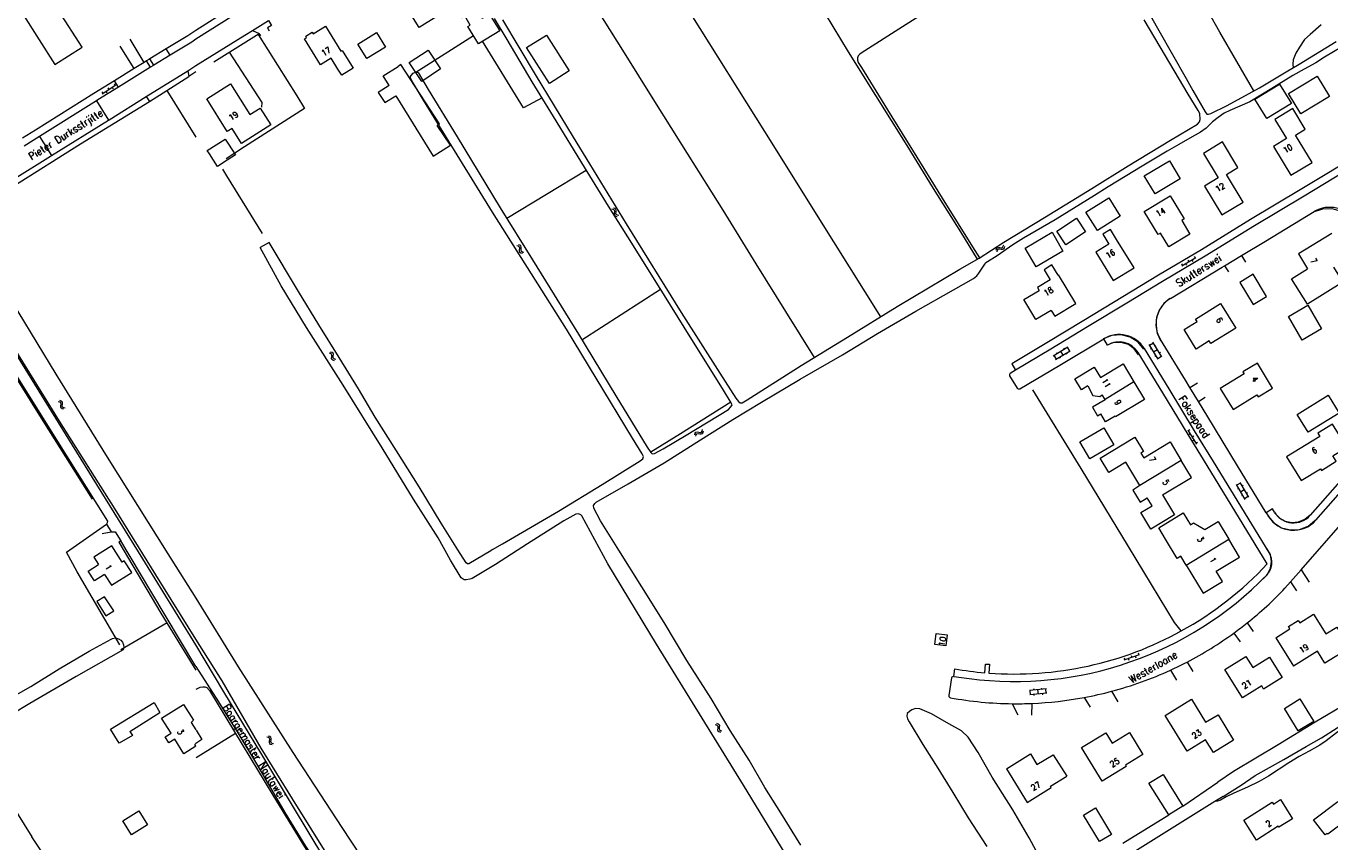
# Model space of a CAD drawing. Header units: metres. Extents: x 189705 to 199106, y 581686 to 588448.
# Tile 364 of 555: x 194954 to 195305, y 587198 to 587418. Entities that reach past the tile are written whole.
import ezdxf

# ---------------------------------------------------------------- set-up
doc = ezdxf.new("R2010")
doc.units = ezdxf.units.M
doc.layers.add('B-WA-OG-GBKN-G', color=7, linetype='Continuous', lineweight=18)
doc.styles.add('Style-STANDARD', font='STANDARD.shx')

msp = doc.modelspace()

# ---------------------------------------------------------------- linework, layer by layer
at = {"layer": 'B-WA-OG-GBKN-G'}
for p, q in [((194974.641, 587400.013), (194974.908, 587399.589)), ((194974.739, 587399.483), (194978.461, 587401.828)), ((194975.754, 587400.123), (194976.02, 587399.699)), ((194976.333, 587401.079), (194976.6, 587400.656)), ((194977.446, 587401.189), (194977.713, 587400.766)), ((194978.026, 587402.145), (194978.292, 587401.722)), ((195112.302, 587368.326), (195111.906, 587368.427)), ((195112.575, 587368.129), (195112.302, 587368.326)), ((195112.708, 587368.612), (195112.312, 587368.713)), ((195112.665, 587367.813), (195112.575, 587368.129)), ((195112.983, 587368.416), (195112.708, 587368.612)), ((195113.073, 587368.1), (195112.983, 587368.416)), ((195113.035, 587367.693), (195113.073, 587368.1)), ((195112.594, 587367.001), (195112.63, 587367.406)), ((195112.69, 587366.676), (195112.594, 587367.001)), ((195112.63, 587367.406), (195112.665, 587367.813)), ((195112.957, 587366.487), (195112.69, 587366.676)), ((195113.352, 587366.388), (195112.957, 587366.487)), ((195113.004, 587367.28), (195113.035, 587367.693)), ((195113.097, 587366.967), (195113.004, 587367.28)), ((195113.364, 587366.775), (195113.097, 587366.967)), ((195113.758, 587366.674), (195113.364, 587366.775)), ((195086.769, 587358.423), (195086.373, 587358.523)), ((195087.042, 587358.227), (195086.769, 587358.423)), ((195087.175, 587358.71), (195086.778, 587358.81)), ((195087.133, 587357.911), (195087.042, 587358.227)), ((195087.064, 587357.098), (195087.099, 587357.504)), ((195087.099, 587357.504), (195087.133, 587357.911)), ((195087.449, 587358.515), (195087.175, 587358.71)), ((195087.54, 587358.198), (195087.449, 587358.515)), ((195087.474, 587357.378), (195087.503, 587357.792)), ((195087.567, 587357.066), (195087.474, 587357.378)), ((195087.503, 587357.792), (195087.54, 587358.198)), ((195215.311, 587357.351), (195215.406, 587357.747)), ((195215.406, 587357.747), (195215.591, 587358.017)), ((195215.591, 587358.017), (195215.915, 587358.116)), ((195215.602, 587356.948), (195215.699, 587357.344)), ((195215.699, 587357.344), (195215.887, 587357.613)), ((195215.887, 587357.613), (195216.199, 587357.709)), ((195215.915, 587358.116), (195216.321, 587358.085)), ((195216.199, 587357.709), (195216.613, 587357.683)), ((195216.321, 587358.085), (195216.728, 587358.055)), ((195216.613, 587357.683), (195217.02, 587357.65)), ((195216.728, 587358.055), (195217.044, 587358.148)), ((195217.02, 587357.65), (195217.335, 587357.744)), ((195217.044, 587358.148), (195217.238, 587358.423)), ((195217.238, 587358.423), (195217.334, 587358.821)), ((195217.335, 587357.744), (195217.528, 587358.02)), ((195217.528, 587358.02), (195217.624, 587358.418)), ((195087.16, 587356.773), (195087.064, 587357.098)), ((195087.428, 587356.585), (195087.16, 587356.773)), ((195087.823, 587356.487), (195087.428, 587356.585)), ((195087.834, 587356.875), (195087.567, 587357.066)), ((195088.229, 587356.774), (195087.834, 587356.875)), ((195265.245, 587353.136), (195269.024, 587355.389)), ((195266.878, 587354.692), (195267.134, 587354.262)), ((195267.993, 587354.774), (195268.249, 587354.345)), ((195268.596, 587355.716), (195268.852, 587355.286)), ((195265.16, 587353.668), (195265.416, 587353.238)), ((195266.275, 587353.75), (195266.531, 587353.321)), ((195036.209, 587329.602), (195035.814, 587329.706)), ((195036.481, 587329.403), (195036.209, 587329.602)), ((195036.618, 587329.885), (195036.222, 587329.989)), ((195036.569, 587329.086), (195036.481, 587329.403)), ((195036.891, 587329.687), (195036.618, 587329.885)), ((195036.979, 587329.37), (195036.891, 587329.687)), ((195036.938, 587328.964), (195036.979, 587329.37)), ((195230.675, 587328.983), (195234.607, 587331.37)), ((195231.297, 587327.957), (195235.229, 587330.344)), ((195231.504, 587329.837), (195231.659, 587329.581)), ((195232.641, 587330.176), (195233.263, 587329.15)), ((195233.468, 587331.029), (195233.624, 587330.773)), ((195234.161, 587329.695), (195234.317, 587329.439)), ((195234.436, 587331.266), (195235.059, 587330.24)), ((195258.885, 587328.055), (195256.475, 587331.973)), ((195256.58, 587331.803), (195257.602, 587332.432)), ((195256.822, 587330.837), (195257.077, 587330.994)), ((195259.907, 587328.684), (195257.497, 587332.602)), ((195257.68, 587330.014), (195258.702, 587330.643)), ((195258.152, 587331.537), (195258.407, 587331.694)), ((195259.251, 587329.75), (195259.507, 587329.907)), ((195036.492, 587328.274), (195036.531, 587328.679)), ((195036.585, 587327.949), (195036.492, 587328.274)), ((195036.531, 587328.679), (195036.569, 587329.086)), ((195036.851, 587327.758), (195036.585, 587327.949)), ((195037.245, 587327.656), (195036.851, 587327.758)), ((195036.904, 587328.55), (195036.938, 587328.964)), ((195036.995, 587328.237), (195036.904, 587328.55)), ((195037.26, 587328.044), (195036.995, 587328.237)), ((195037.654, 587327.939), (195037.26, 587328.044)), ((195230.846, 587329.087), (195231.468, 587328.061)), ((195232.367, 587328.607), (195232.523, 587328.35)), ((195258.026, 587328.879), (195258.281, 587329.036)), ((195258.78, 587328.225), (195259.802, 587328.854)), ((194963.339, 587316.515), (194962.944, 587316.618)), ((194963.611, 587316.317), (194963.339, 587316.515)), ((194963.747, 587316.799), (194963.351, 587316.902)), ((194963.7, 587316), (194963.611, 587316.317)), ((194963.625, 587315.188), (194963.663, 587315.593)), ((194963.663, 587315.593), (194963.7, 587316)), ((194964.02, 587316.602), (194963.747, 587316.799)), ((194964.109, 587316.285), (194964.02, 587316.602)), ((194964.037, 587315.466), (194964.07, 587315.879)), ((194964.128, 587315.152), (194964.037, 587315.466)), ((194964.07, 587315.879), (194964.109, 587316.285)), ((194963.719, 587314.863), (194963.625, 587315.188)), ((194963.986, 587314.673), (194963.719, 587314.863)), ((194964.381, 587314.572), (194963.986, 587314.673)), ((194964.394, 587314.96), (194964.128, 587315.152)), ((194964.788, 587314.856), (194964.394, 587314.96)), ((195134.34, 587308.132), (195134.538, 587308.392)), ((195134.538, 587308.392), (195134.867, 587308.475)), ((195134.867, 587308.475), (195135.27, 587308.424)), ((195135.27, 587308.424), (195135.676, 587308.373)), ((195135.676, 587308.373), (195135.995, 587308.451)), ((195135.995, 587308.451), (195136.203, 587308.716)), ((195136.203, 587308.716), (195136.318, 587309.109)), ((195136.266, 587308.033), (195136.473, 587308.3)), ((195136.473, 587308.3), (195136.589, 587308.692)), ((195266.886, 587308.973), (195269.183, 587305.22)), ((195267.417, 587309.064), (195266.99, 587308.803)), ((195134.226, 587307.741), (195134.34, 587308.132)), ((195134.496, 587307.324), (195134.612, 587307.715)), ((195134.612, 587307.715), (195134.814, 587307.974)), ((195134.814, 587307.974), (195135.13, 587308.054)), ((195135.13, 587308.054), (195135.542, 587308.008)), ((195135.542, 587308.008), (195135.947, 587307.955)), ((195135.947, 587307.955), (195136.266, 587308.033)), ((195267.512, 587307.95), (195267.086, 587307.689)), ((195268.461, 587307.358), (195268.034, 587307.097)), ((195268.556, 587306.244), (195268.13, 587305.983)), ((195269.505, 587305.652), (195269.078, 587305.391)), ((195279.874, 587294.305), (195282.198, 587290.334)), ((195281.011, 587294.738), (195279.975, 587294.132)), ((195280.91, 587294.911), (195283.233, 587290.94)), ((195280.507, 587293.224), (195280.248, 587293.073)), ((195282.072, 587292.926), (195281.036, 587292.32)), ((195281.566, 587291.413), (195281.307, 587291.262)), ((195281.751, 587294.068), (195281.492, 587293.916)), ((195283.132, 587291.113), (195282.097, 587290.507)), ((195282.911, 587292.085), (195282.652, 587291.933)), ((195249.724, 587247.175), (195253.881, 587248.617)), ((195253.528, 587249.024), (195253.692, 587248.552)), ((195249.749, 587247.713), (195249.913, 587247.24)), ((195250.858, 587247.568), (195251.022, 587247.096)), ((195251.639, 587248.368), (195251.803, 587247.896)), ((195252.747, 587248.224), (195252.911, 587247.752)), ((195228.833, 587239.392), (195224.254, 587238.954)), ((195228.947, 587238.197), (195224.368, 587237.76)), ((195224.567, 587237.779), (195224.453, 587238.973)), ((195225.498, 587239.073), (195225.47, 587239.372)), ((195226.658, 587237.979), (195226.544, 587239.173)), ((195227.587, 587239.273), (195227.558, 587239.571)), ((195227.829, 587237.789), (195227.801, 587238.088)), ((195228.748, 587238.178), (195228.634, 587239.373)), ((195225.541, 587237.571), (195225.513, 587237.869)), ((195139.693, 587229.818), (195140.086, 587229.71)), ((195140.086, 587229.71), (195140.35, 587229.515)), ((195140.103, 587230.098), (195140.497, 587229.993)), ((195140.35, 587229.515), (195140.438, 587229.201)), ((195140.401, 587228.788), (195140.357, 587228.382)), ((195140.357, 587228.382), (195140.443, 587228.064)), ((195140.438, 587229.201), (195140.401, 587228.788)), ((195140.443, 587228.064), (195140.714, 587227.864)), ((195140.497, 587229.993), (195140.761, 587229.8)), ((195140.714, 587227.864), (195141.109, 587227.758)), ((195140.761, 587229.8), (195140.852, 587229.474)), ((195140.81, 587229.069), (195140.769, 587228.663)), ((195140.769, 587228.663), (195140.855, 587228.345)), ((195140.852, 587229.474), (195140.81, 587229.069)), ((195140.855, 587228.345), (195141.125, 587228.144)), ((195141.125, 587228.144), (195141.519, 587228.037)), ((195019.506, 587226.289), (195019.113, 587226.403)), ((195019.772, 587226.083), (195019.506, 587226.289)), ((195019.922, 587226.561), (195019.529, 587226.675)), ((195019.753, 587224.954), (195019.803, 587225.358)), ((195019.838, 587224.626), (195019.753, 587224.954)), ((195019.851, 587225.763), (195019.772, 587226.083)), ((195019.803, 587225.358), (195019.851, 587225.763)), ((195020.099, 587224.428), (195019.838, 587224.626)), ((195020.189, 587226.356), (195019.922, 587226.561)), ((195020.49, 587224.316), (195020.099, 587224.428)), ((195020.173, 587225.219), (195020.217, 587225.631)), ((195020.255, 587224.903), (195020.173, 587225.219)), ((195020.269, 587226.036), (195020.189, 587226.356)), ((195020.217, 587225.631), (195020.269, 587226.036)), ((195020.515, 587224.703), (195020.255, 587224.903)), ((195020.906, 587224.588), (195020.515, 587224.703))]:
    msp.add_line(p, q, dxfattribs=at)
at = {"layer": 'B-WA-OG-GBKN-G', "flags": 128}
for points in [[(195207.625, 587500), (195215.031, 587487.849), (195222.282, 587475.895), (195230.072, 587463.021), (195241.415, 587444.493), (195247.248, 587435.029), (195251.571, 587428.751), (195254.924, 587423.72), (195259.093, 587416.448), (195266.464, 587403.534), (195268.21, 587400.347), (195271.576, 587394.644), (195272.035, 587393.993), (195272.455, 587393.955), (195273.067, 587394.184), (195277.466, 587396.328), (195286.17, 587401.065), (195293.36, 587405.39), (195296.823, 587407.409), (195306.782, 587413.559)], [(195210.325, 587355.001), (195205.788, 587362.307), (195198.492, 587373.972), (195191.333, 587385.569), (195182.957, 587398.966), (195175.621, 587410.771), (195169.358, 587420.983), (195161.746, 587432.994), (195155.447, 587443.068), (195147.384, 587455.944), (195141.574, 587465.222), (195135.31, 587475.259), (195129.131, 587484.942)], [(195056.779, 587451.884), (195056.458, 587451.685), (195035.399, 587438.549), (195023.085, 587430.953), (195009.067, 587422.211), (195000, 587416.479)], [(195057.836, 587450.186), (195057.512, 587449.986), (195036.453, 587436.849), (195024.139, 587429.253), (195010.13, 587420.518), (195000, 587414.112)], [(195065.337, 587445.541), (195081.298, 587421.555), (195111.858, 587440.232), (195107.065, 587448.244), (195110.068, 587450.518), (195114.207, 587451.899), (195133.146, 587420.9), (195152.969, 587389.309), (195171.507, 587359.671), (195184.215, 587339.47)], [(195237.447, 587447.447), (195211.112, 587430.851), (195190.093, 587417.5), (195179.031, 587410.37), (195178.529, 587410.024), (195178.217, 587409.677), (195177.974, 587409.121), (195178.009, 587408.531), (195178.217, 587407.837), (195179.084, 587406.518), (195186.084, 587395.161), (195192.797, 587384.291), (195200.819, 587371.413), (195208.955, 587358.295), (195210.81, 587355.288)], [(194953.575, 587420.629), (194962.043, 587407.321), (194969.36, 587411.977), (194963.042, 587421.907), (194968.565, 587425.421), (194964.448, 587431.891), (194958.632, 587428.19), (194960.599, 587425.098), (194953.575, 587420.629)], [(195070.23, 587430.87), (195077.031, 587419.824), (195078.934, 587420.996), (195081.751, 587416.423), (195076.022, 587412.894), (195073.168, 587417.528), (195073.822, 587417.931), (195072.308, 587420.387), (195071.569, 587419.931), (195069.566, 587423.176), (195060.034, 587417.292), (195055.24, 587425.059), (195065.091, 587431.139), (195066.629, 587428.647), (195070.23, 587430.87)], [(195166.442, 587328.51), (195158.757, 587340.897), (195150.735, 587353.738), (195141.827, 587368.12), (195132.229, 587383.428), (195123.495, 587397.363), (195114.831, 587411.174), (195102.811, 587430.414), (195100.878, 587433.522)], [(195284.662, 587400.244), (195275.504, 587416.048), (195272.355, 587421.614), (195271.3, 587424.295), (195271.219, 587425.838), (195271.3, 587428.924), (195271.381, 587430.224), (195271.38, 587431.353), (195271.056, 587432.002), (195270.29, 587433.152)], [(195015.192, 587416.492), (195019.489, 587419.155)], [(195019.489, 587419.155), (195020.284, 587417.841), (195019.261, 587417.183), (195019.676, 587416.435)], [(195038.18, 587406.107), (195036.377, 587409.035), (195033.491, 587407.258), (195029.207, 587414.216), (195029.777, 587414.567), (195029.552, 587414.932), (195031.299, 587416.009), (195031.537, 587415.622), (195034.826, 587417.647), (195038.972, 587410.901)], [(195141.907, 587319.757), (195131.324, 587336.64), (195126.057, 587345.155), (195117.236, 587359.29), (195110.974, 587369.263), (195104.521, 587379.69), (195096.159, 587393.366), (195090.471, 587402.686), (195083.715, 587414.031), (195080.359, 587419.717)], [(195082.501, 587419.334), (195091.284, 587404.691), (195101.519, 587387.801), (195105.863, 587380.591), (195115.793, 587364.502), (195130.569, 587340.627), (195140.954, 587324.319), (195145.265, 587317.563), (195145.992, 587316.644), (195146.412, 587316.299), (195146.986, 587316.299), (195148.325, 587317.103), (195162.881, 587326.317), (195175.293, 587333.961), (195188.657, 587342.213), (195205.572, 587352.257), (195210.714, 587355.226), (195217.369, 587359.513), (195228.36, 587366.153), (195241.081, 587373.987), (195250.784, 587380.101), (195262.237, 587386.977), (195269.478, 587391.246), (195270.052, 587391.935), (195270.167, 587392.509), (195270.128, 587394.116), (195269.669, 587394.997), (195266.954, 587399.361), (195259.468, 587412.122), (195255.165, 587419.358)], [(195302.778, 587418.019), (195299.829, 587415.416), (195298.307, 587414.021), (195296.955, 587411.991), (195295.899, 587410.384), (195295.265, 587408.608), (195295.096, 587407.467), (195295.231, 587406.481)], [(194986.055, 587407.896), (194982.3, 587414.194)], [(195000, 587416.479), (194997.794, 587415.084), (194992.024, 587411.558)], [(195000, 587414.112), (194998.85, 587413.385), (194993.067, 587409.851)], [(195000, 587407.036), (195013.118, 587415.208), (195015.192, 587416.492)], [(195004.786, 587408.086), (195017.034, 587415.639)], [(195016.708, 587415.438), (195027.108, 587398.886), (195029.205, 587395.498), (195013.033, 587385.198), (195008.125, 587381.949)], [(195015.192, 587416.492), (195016.995, 587415.702)], [(195017.42, 587415.082), (195016.995, 587415.702)], [(195043.587, 587412.835), (195048.617, 587415.924), (195051.003, 587412.039), (195045.974, 587408.95), (195043.587, 587412.835)], [(195074.699, 587415.042), (195059.173, 587405.224)], [(195093.13, 587398.329), (195088.116, 587395.641), (195077.122, 587413.572)], [(195095.087, 587402.233), (195088.977, 587411.894), (195094.303, 587415.263), (195100.413, 587405.602), (195095.087, 587402.233)], [(195313.306, 587415.042), (195303.648, 587409.316), (195301.353, 587407.747), (195298.178, 587406.101), (195295.097, 587404.39), (195289.474, 587400.868), (195283.523, 587397.321), (195278.207, 587394.948), (195276.699, 587394.23), (195275.016, 587393.082), (195273.525, 587391.934), (195271.842, 587390.211), (195270.274, 587389.101), (195267.413, 587387.54), (195264.468, 587385.855), (195261.331, 587384.018), (195254.617, 587380.014), (195245.414, 587374.434), (195241.742, 587372.138), (195231.206, 587365.574), (195222.625, 587360.649), (195219.833, 587358.812), (195215.549, 587355.826), (195212.965, 587354.235), (195212.56, 587354.012)], [(194983.398, 587406.243), (194979.628, 587412.265)], [(194992.024, 587411.558), (194987.621, 587408.868)], [(194993.067, 587409.851), (194992.024, 587411.558)], [(195008.976, 587410.67), (195017.697, 587397.076), (195017.616, 587395.858)], [(195038.972, 587410.901), (195039.344, 587411.133), (195042.324, 587406.364), (195039.247, 587404.442), (195038.18, 587406.107)], [(195060.732, 587402.755), (195057.364, 587407.834), (195062.457, 587411.211), (195065.825, 587406.132), (195060.732, 587402.755)], [(194987.747, 587406.594), (194979.179, 587401.262)], [(194986.055, 587407.896), (194983.398, 587406.243)], [(194986.705, 587408.3), (194986.055, 587407.896)], [(194987.621, 587408.868), (194987.355, 587408.705), (194986.705, 587408.3)], [(194987.747, 587406.594), (194986.705, 587408.3)], [(194988.664, 587407.161), (194987.621, 587408.868)], [(194988.664, 587407.161), (194988.405, 587407.003), (194987.747, 587406.594)], [(194993.067, 587409.851), (194988.664, 587407.161)], [(194997.813, 587405.674), (195000, 587407.036)], [(195052.022, 587401.689), (195049.031, 587399.801), (195050.809, 587397.07), (195053.764, 587398.931), (195063.849, 587382.693), (195068.466, 587385.676), (195064.909, 587390.923), (195065.52, 587391.337), (195055.12, 587407.349), (195054.373, 587406.833)], [(195052.022, 587401.689), (195050.37, 587404.305), (195054.373, 587406.833)], [(194978.122, 587402.961), (194972.554, 587399.496), (194956.829, 587389.705), (194953.336, 587387.504)], [(194983.398, 587406.243), (194978.122, 587402.961)], [(194979.179, 587401.262), (194978.122, 587402.961)], [(194986.646, 587398.719), (194997.813, 587405.674)], [(194992.13, 587400.363), (194998.06, 587404.111)], [(194997.813, 587405.674), (194998.06, 587404.111)], [(195000, 587405.321), (194998.06, 587404.111)], [(195079.761, 587276.819), (195082.474, 587278.377), (195097.591, 587287.201), (195109.27, 587294.344), (195119.53, 587300.717), (195120.256, 587301.291), (195120.409, 587301.865), (195120.065, 587302.592), (195117.464, 587306.841), (195107.724, 587322.963), (195099.71, 587336.179), (195090.277, 587351.04), (195079.817, 587367.615), (195071.035, 587381.905), (195061.258, 587397.755), (195057.983, 587403.089), (195057.677, 587403.893), (195057.868, 587404.391), (195058.403, 587404.965), (195059.092, 587405.233), (195059.78, 587405.156), (195062.496, 587400.64), (195070.274, 587387.833), (195081.852, 587368.778), (195090.553, 587354.832), (195102.89, 587334.817), (195113.005, 587318.17), (195121.364, 587304.424), (195122.435, 587302.97), (195122.779, 587302.587), (195123.353, 587302.663), (195125.686, 587303.965), (195131.883, 587307.64), (195143.284, 587314.513), (195143.935, 587315.202), (195144.241, 587315.738), (195144.049, 587316.274), (195141.907, 587319.757)], [(195297.31, 587394.03), (195293.96, 587399.516), (195301.654, 587404.215), (195305.004, 587398.729), (195297.31, 587394.03)], [(194979.179, 587401.262), (194973.611, 587397.798), (194973.22, 587397.555)], [(194987.481, 587397.424), (194992.13, 587400.363)], [(194992.13, 587400.363), (195000, 587387.769)], [(195008.424, 587389.345), (195002.887, 587398.085), (195009.271, 587402.129), (195014.506, 587393.866), (195017.248, 587395.603), (195020.119, 587391.071), (195012.27, 587386.098), (195009.701, 587390.154), (195008.424, 587389.345)], [(195288.156, 587392.781), (195284.951, 587398.026), (195291.545, 587402.056), (195294.751, 587396.811), (195288.156, 587392.781)], [(194973.22, 587397.555), (194957.893, 587388.011)], [(194968.937, 587386.018), (194987.481, 587397.424)], [(194973.22, 587397.555), (194976.45, 587392.368)], [(194976.45, 587392.368), (194976.642, 587392.488), (194986.646, 587398.719)], [(194986.646, 587398.719), (194987.481, 587397.424)], [(195300.326, 587380.977), (195295.877, 587388.357), (195298.494, 587389.935), (195295.142, 587395.493), (195290.294, 587392.57), (195293.418, 587387.388), (195289.963, 587385.305)], [(194961.151, 587382.849), (194976.45, 587392.368)], [(194950.706, 587374.531), (194968.937, 587386.018)], [(194957.893, 587388.011), (194953.744, 587385.397)], [(194957.893, 587388.011), (194961.151, 587382.849)], [(195003.629, 587383.291), (195003.058, 587384.167), (195007.85, 587387.292), (195010.611, 587383.058), (195008.359, 587381.59)], [(195281.751, 587370.304), (195277.272, 587377.775), (195280.356, 587379.625), (195276.237, 587386.496), (195271.087, 587383.409), (195275.037, 587376.82), (195271.396, 587374.637)], [(194941.378, 587370.547), (194951.127, 587376.538), (194960.903, 587382.695), (194961.151, 587382.849)], [(195008.359, 587381.59), (195005.819, 587379.933), (195003.629, 587383.291)], [(195315.265, 587381.655), (195313.975, 587383.797), (195297.113, 587373.638), (195283.768, 587365.618), (195270.547, 587357.522), (195259.008, 587350.665), (195249.405, 587344.847), (195238.874, 587338.48), (195228.958, 587332.437), (195219.487, 587326.805), (195220.51, 587325.086)], [(195289.963, 587385.305), (195294.622, 587377.549), (195300.326, 587380.977)], [(195007.16, 587379.221), (195008.231, 587377.345), (195017.807, 587361.861)], [(195083.604, 587365.97), (195104.985, 587378.939)], [(195314.579, 587381.826), (195298.144, 587371.925), (195284.806, 587363.908), (195271.58, 587355.81), (195260.037, 587348.951), (195250.441, 587343.136), (195239.912, 587336.77), (195229.989, 587330.724), (195220.51, 587325.086)], [(195258.073, 587372.516), (195255.157, 587377.396), (195261.949, 587381.455), (195264.865, 587376.576), (195258.073, 587372.516)], [(195242.563, 587362.666), (195239.453, 587367.629), (195245.593, 587371.477), (195248.704, 587366.514), (195242.563, 587362.666)], [(195265.891, 587365.796), (195265.232, 587365.401), (195267.442, 587361.71), (195261.74, 587358.26), (195259.52, 587361.961), (195258.86, 587361.565), (195255.109, 587367.818), (195262.133, 587372.032), (195265.891, 587365.796)], [(195271.396, 587374.637), (195276.055, 587366.898), (195281.751, 587370.304)], [(195312.097, 587364.405), (195310.416, 587366.397), (195308.224, 587367.809), (195305.715, 587368.516), (195303.108, 587368.457), (195300.634, 587367.636)], [(195000, 587252.697), (194989.17, 587270.026), (194978.238, 587287.735), (194963.321, 587311.388), (194942.333, 587345.148), (194933.21, 587359.704), (194932.721, 587361.453), (194932.721, 587362.642), (194933.14, 587363.411), (194934.746, 587364.601), (194936.143, 587365.16), (194936.771, 587365.02), (194938.098, 587363.481), (194946.827, 587349.282), (194962.292, 587324.03), (194976.09, 587301.705), (194992.402, 587275.681), (195000, 587263.755)], [(195234.083, 587358.794), (195231.639, 587362.465), (195236.911, 587365.974), (195239.354, 587362.303), (195234.083, 587358.794)], [(195281.303, 587355.931), (195287.765, 587359.8), (195300.871, 587367.754)], [(194927.006, 587363.099), (194942.416, 587338.401), (194962.291, 587306.654), (194976.227, 587284.486), (194976.087, 587283.997), (194975.959, 587283.674), (194977.216, 587281.576), (194978.264, 587281.646), (194979.763, 587279.15)], [(195226.063, 587352.925), (195223.118, 587357.959), (195230.344, 587362.188), (195233.29, 587357.154), (195226.063, 587352.925)], [(195252.448, 587352.61), (195247.724, 587360.253), (195246.11, 587362.929), (195243.99, 587361.651), (195245.603, 587358.975), (195242.115, 587356.872), (195246.784, 587349.187), (195252.448, 587352.61)], [(195305.592, 587361.856), (195296.632, 587356.406), (195299.097, 587352.353)], [(194923.481, 587357.463), (194927.75, 587358.658), (194929.578, 587357.808), (194941.203, 587339.557), (194958.793, 587311.438), (194972.074, 587290.409)], [(195019.675, 587359.443), (195017.262, 587358.138)], [(195160.771, 587191.368), (195147.354, 587213.447), (195136.164, 587231.5), (195123.94, 587251.369), (195110.794, 587273.015), (195103.784, 587285.912), (195103.603, 587286.181), (195102.886, 587286.473), (195102.186, 587286.327), (195098.999, 587284.578), (195089.192, 587278.364), (195080.577, 587272.828), (195074.326, 587269.067), (195073.724, 587268.875), (195072.697, 587268.679), (195072.142, 587268.735), (195071.387, 587269.224), (195068.505, 587273.992), (195065.154, 587280.038), (195058.526, 587290.41), (195050.091, 587304.205), (195039.598, 587321.077), (195029.757, 587336.613), (195022.958, 587347.757), (195017.262, 587358.138)], [(195079.761, 587276.819), (195079.3, 587276.544), (195073.456, 587273.028), (195073.064, 587273.024), (195072.706, 587273.294), (195070.429, 587276.785), (195066.001, 587283.981), (195060.094, 587293.676), (195053.945, 587303.438), (195048.184, 587312.485), (195043.745, 587320.079), (195038.515, 587328.496), (195033.027, 587337.313), (195027.572, 587346.305), (195019.675, 587359.443)], [(195107.003, 587288.703), (195107.314, 587289.23), (195107.682, 587289.633), (195116.26, 587294.522), (195125.986, 587300.207), (195135.754, 587306.35), (195144.427, 587311.8), (195152.206, 587316.538), (195162.543, 587322.663), (195173.941, 587329.2), (195183.341, 587334.959), (195193.729, 587340.999), (195203.821, 587346.675), (195209.244, 587349.749), (195210.104, 587350.462), (195210.671, 587351.21), (195211.047, 587351.763), (195212.248, 587353.591), (195212.56, 587354.012)], [(195276.721, 587353.188), (195281.303, 587355.931)], [(195281.303, 587355.931), (195282.412, 587354.134)], [(195230.117, 587341.188), (195231.066, 587339.623), (195236.715, 587343.065), (195232.048, 587350.758), (195231.962, 587350.706), (195230.325, 587353.405), (195228.182, 587352.106), (195229.82, 587349.406), (195226.392, 587347.327), (195226.844, 587346.582)], [(195262.186, 587344.395), (195276.086, 587352.807), (195276.721, 587353.188)], [(195276.721, 587353.188), (195277.806, 587351.532)], [(195284.421, 587350.891), (195280.846, 587348.706), (195284.465, 587342.733), (195288.041, 587344.899), (195284.421, 587350.891)], [(195306.122, 587352.779), (195308.611, 587348.819), (195299.089, 587342.831), (195294.801, 587349.651), (195299.097, 587352.353)], [(195103.832, 587333.266), (195124.981, 587346.879)], [(195230.117, 587341.188), (195226.004, 587338.693), (195222.731, 587344.087), (195226.844, 587346.582)], [(195262.06, 587344.364), (195260.406, 587343.007), (195259.166, 587341.264), (195258.424, 587339.258), (195258.233, 587337.127), (195258.607, 587335.021), (195259.518, 587333.086)], [(195000, 587251.18), (194985.68, 587274.35), (194966.796, 587304.904), (194943.787, 587341.948)], [(195279.799, 587336.439), (195273.074, 587332.255), (195272.635, 587332.961), (195269.149, 587330.792), (195265.926, 587336.029), (195269.397, 587338.172), (195268.966, 587338.87), (195275.701, 587343.069), (195279.799, 587336.439)], [(195297.684, 587333.163), (195293.952, 587339.514), (195299.152, 587342.569), (195302.884, 587336.219), (195297.684, 587333.163)], [(195221.639, 587320.107), (195232.435, 587326.437), (195244.245, 587333.551)], [(195255.083, 587330.738), (195253.475, 587332.673), (195251.346, 587334.014), (195248.907, 587334.627), (195246.397, 587334.453), (195244.065, 587333.509)], [(195245.277, 587331.838), (195244.245, 587333.551)], [(195267.425, 587320.454), (195266.236, 587322.402), (195259.509, 587333.367)], [(195481.498, 587334.338), (195479.281, 587332.916), (195471.475, 587327.976), (195463.987, 587323.294), (195458.586, 587319.965), (195447.975, 587313.439), (195434.606, 587305.461), (195429.876, 587302.855), (195422.911, 587298.474), (195413.664, 587292.63), (195406.568, 587288.373), (195397.569, 587282.95), (195386.983, 587276.391), (195372.963, 587268.07), (195360.508, 587260.576), (195352.762, 587255.468), (195343.197, 587249.676), (195334.087, 587244.11), (195316.832, 587233.577), (195311.589, 587230.716), (195309.059, 587229.037), (195306.899, 587227.501), (195304.072, 587225.351), (195302.394, 587224.213)], [(195253.643, 587329.252), (195252.483, 587330.847), (195250.876, 587331.99), (195248.988, 587332.562), (195247.016, 587332.504), (195245.166, 587331.821)], [(195288.242, 587273.003), (195272.061, 587299.493), (195266.973, 587307.756), (195260.16, 587319.016), (195253.479, 587329.848)], [(195288.747, 587276.012), (195273.765, 587300.539), (195268.68, 587308.798), (195261.867, 587320.058), (195255.182, 587330.898)], [(195239.94, 587320.87), (195238.237, 587319.845), (195236.474, 587322.773), (195241.704, 587325.923), (195243.38, 587323.141)], [(195243.38, 587323.141), (195249.477, 587326.779), (195252.387, 587321.922)], [(195289.652, 587320.262), (195285.6, 587326.966), (195281.71, 587324.615), (195282.025, 587324.093), (195275.603, 587320.212)], [(195218.94, 587323.562), (195220.96, 587320.276)], [(195220.51, 587325.086), (195219.11, 587324.253)], [(195238.157, 587298.684), (195225.221, 587319.822)], [(195239.94, 587320.87), (195241.357, 587318.328), (195243.161, 587318.039), (195243.836, 587318.509)], [(195252.387, 587321.922), (195244.62, 587317.208)], [(195252.387, 587321.922), (195255.218, 587317.196), (195247.437, 587312.531)], [(195267.425, 587320.454), (195269.441, 587321.674)], [(195269.717, 587316.698), (195267.425, 587320.454)], [(195275.603, 587320.212), (195279.047, 587314.53), (195285.46, 587318.43), (195285.774, 587317.912), (195289.652, 587320.262)], [(195143.937, 587316.456), (195130.359, 587307.965), (195122.352, 587303.083)], [(195244.68, 587317.108), (195241.249, 587315.117), (195242.57, 587312.819), (195243.456, 587313.33)], [(195244.62, 587317.208), (195243.836, 587318.509)], [(195244.68, 587317.108), (195244.62, 587317.208)], [(195269.717, 587316.698), (195271.589, 587317.81)], [(195287.959, 587286.747), (195280.291, 587299.389), (195272.246, 587312.553), (195269.717, 587316.698)], [(195299.27, 587308.422), (195296.332, 587313.188), (195304.682, 587318.335), (195307.62, 587313.569), (195299.27, 587308.422)], [(195247.437, 587312.531), (195247.313, 587312.736), (195244.745, 587311.19), (195243.456, 587313.33)], [(195244.302, 587309.625), (195247.006, 587305.053), (195240.515, 587301.215), (195237.811, 587305.787), (195244.302, 587309.625)], [(195297.359, 587295.396), (195302.546, 587298.576), (195302.807, 587298.151), (195306.804, 587300.616), (195305.927, 587302.039), (195309.686, 587304.354), (195305.849, 587310.584), (195301.843, 587308.117), (195302.368, 587307.264), (195293.42, 587301.753), (195297.359, 587295.396)], [(195254.002, 587294.053), (195250.209, 587300.351), (195245.592, 587297.571), (195243.271, 587301.426), (195252.617, 587307.054), (195254.938, 587303.199), (195254.253, 587302.786), (195255.027, 587301.501)], [(195255.027, 587301.501), (195262.137, 587305.783), (195265.107, 587300.831)], [(195314.538, 587302.762), (195299.829, 587286.061)], [(195301.33, 587284.739), (195315.998, 587301.394)], [(195250.883, 587277.666), (195238.157, 587298.684)], [(195265.107, 587300.831), (195254.002, 587294.053)], [(195260.092, 587291.529), (195267.875, 587296.216), (195265.107, 587300.831)], [(195386.145, 587299.031), (195369.459, 587288.605), (195350.142, 587276.801), (195348.853, 587276.005), (195348.05, 587275.775), (195346.903, 587275.737), (195345.985, 587275.392), (195345.564, 587274.818), (195345.602, 587273.9), (195346.826, 587271.412), (195351.485, 587262.249), (195351.485, 587261.751), (195351.255, 587261.292), (195349.725, 587260.22), (195332.271, 587249.487), (195323.728, 587243.957), (195315.428, 587238.866), (195309.677, 587235.436), (195301.148, 587230.384), (195291.147, 587224.351), (195279.203, 587217.101), (195274.919, 587214.269)], [(195254.002, 587294.053), (195252.059, 587292.838), (195254.044, 587289.57), (195255.966, 587290.792)], [(195260.092, 587291.529), (195263.306, 587286.192), (195256.95, 587282.364), (195254.262, 587286.827), (195257.264, 587288.636), (195255.966, 587290.792)], [(195162.796, 587197.296), (195157.346, 587205.995), (195153.085, 587212.811), (195148.848, 587220.215), (195143.759, 587228.18), (195138.602, 587236.772), (195132.09, 587246.961), (195125.952, 587257.239), (195119.984, 587266.79), (195113.765, 587276.696), (195108.89, 587284.529), (195107.044, 587287.939), (195107.003, 587288.703)], [(195276.372, 587210.441), (195281.191, 587213.426), (195285.016, 587216.029), (195292.743, 587220.393), (195298.765, 587223.824), (195302.844, 587226.226), (195311.297, 587231.585), (195321.031, 587237.466), (195332.829, 587244.763), (195346.921, 587253.284), (195352.101, 587256.408), (195354.816, 587258.169), (195358.488, 587260.771), (195362.657, 587263.298), (195373.077, 587269.518), (195384.641, 587276.733), (195390.532, 587280.369), (195403.398, 587288.16)], [(195290.196, 587286.915), (195289.669, 587287.784), (195287.959, 587286.747)], [(194979.558, 587251.242), (194968.042, 587270.865), (194965.126, 587276.123), (194975.959, 587283.674)], [(195260.83, 587279.63), (195259.074, 587282.65), (195265.626, 587286.73), (195267.557, 587283.534), (195268.369, 587284.076), (195271.476, 587282.236)], [(195271.476, 587282.236), (195275.041, 587284.38)], [(195275.041, 587284.38), (195277.876, 587279.676)], [(195287.959, 587286.747), (195288.486, 587285.878)], [(195288.426, 587285.905), (195290.017, 587284.028), (195292.105, 587282.726), (195294.49, 587282.123), (195296.946, 587282.277), (195299.238, 587283.172), (195301.147, 587284.724)], [(195290.224, 587286.745), (195291.467, 587285.398), (195293.058, 587284.489), (195294.849, 587284.102), (195296.674, 587284.273), (195298.362, 587284.987), (195299.756, 587286.177)], [(195297.377, 587271.407), (195309.879, 587285.605)], [(194974.763, 587281.159), (194977.216, 587281.576)], [(194975.432, 587270.146), (194977.259, 587267.225), (194982.704, 587270.63), (194980.705, 587273.826), (194980.128, 587273.465), (194977.363, 587277.884), (194972.497, 587274.84), (194973.762, 587272.817)], [(195000, 587245.358), (194987.843, 587265.631), (194979.763, 587279.15), (194979.204, 587278.8), (194990.587, 587259.775), (195000, 587244.41)], [(195265.132, 587254.948), (195263.258, 587257.222), (195250.883, 587277.666)], [(195265.022, 587275.025), (195263.977, 587274.397), (195260.83, 587279.63)], [(195266.428, 587272.688), (195277.876, 587279.676)], [(195266.428, 587272.688), (195270.983, 587265.117), (195276.211, 587268.255), (195274.527, 587271.056), (195280.797, 587274.827), (195277.876, 587279.676)], [(195286.965, 587268.868), (195288.313, 587270.155), (195289.169, 587271.811), (195289.439, 587273.656), (195289.094, 587275.487), (195288.171, 587277.107)], [(195266.428, 587272.688), (195265.022, 587275.025)], [(194975.432, 587270.146), (194972.66, 587268.401), (194970.982, 587271.066), (194973.762, 587272.817)], [(195294.549, 587268.195), (195297.377, 587271.407)], [(195297.377, 587271.407), (195299.505, 587268.037)], [(195293.019, 587266.457), (195294.549, 587268.195)], [(195294.549, 587268.195), (195296.105, 587265.748)], [(194973.351, 587262.871), (194975.79, 587259.021), (194977.864, 587260.381), (194975.432, 587264.155), (194973.351, 587262.871)], [(195000, 587263.755), (195011.401, 587245.322), (195026.043, 587222.262), (195039.266, 587202.047), (195049.476, 587186.558), (195053.058, 587180.698), (195060.037, 587168.379), (195066.792, 587156.63), (195075.702, 587141.695), (195079.208, 587135.812), (195087.111, 587123.465), (195092.435, 587115.253), (195096.869, 587108.027), (195098.172, 587105.819), (195100.219, 587103.43), (195102.772, 587099.294), (195105.435, 587094.361), (195109.415, 587087.818), (195118.553, 587072.877), (195128.199, 587057.488), (195132.844, 587050.01), (195145.224, 587028.878)], [(195290.541, 587253.132), (195294.362, 587255.503), (195293.952, 587256.165), (195296.593, 587257.803), (195297.003, 587257.141), (195300.74, 587259.459), (195304.01, 587254.174), (195306.979, 587256.011), (195310.441, 587250.42), (195303.726, 587246.263), (195301.73, 587249.488), (195295.279, 587245.494)], [(194992.226, 587257.099), (194979.819, 587249.856)], [(195282.854, 587257.111), (195284.485, 587254.834)], [(194947.701, 587235.511), (194955.597, 587240.026), (194963.18, 587244.746), (194971.28, 587249.54), (194977.156, 587252.781), (194977.568, 587252.928), (194978.32, 587253.067), (194979.123, 587252.872), (194979.78, 587252.476), (194980.253, 587251.905), (194980.516, 587251.204), (194980.629, 587250.491), (194980.437, 587249.849), (194967.807, 587242.72), (194955.346, 587235.439), (194945.692, 587229.72)], [(195154.947, 587000), (195145.667, 587014.573), (195139.981, 587024.758), (195133.06, 587036.627), (195122.052, 587055.422), (195111.721, 587071.718), (195100.768, 587089.321), (195091.578, 587103.912), (195084.032, 587116.067), (195076.779, 587127.629), (195069.331, 587139.805), (195059.343, 587156.159), (195050.264, 587171.034), (195041.58, 587184.774), (195025.968, 587209.818), (195017.57, 587223.438), (195007.068, 587241.501), (195000, 587252.697)], [(195202.127, 587253.916), (195201.742, 587250.943), (195198.772, 587251.33), (195199.157, 587254.304), (195202.127, 587253.916)], [(195279.286, 587254.391), (195280.982, 587252.06)], [(195290.541, 587253.132), (195295.279, 587245.494)], [(195153.824, 587000), (195143.927, 587016.401), (195139.606, 587024.196), (195130.412, 587039.806), (195121.16, 587054.913), (195111.682, 587070.189), (195102.998, 587083.983), (195090.676, 587103.405), (195082.448, 587116.694), (195071.043, 587135.314), (195061.735, 587150.588), (195051.637, 587166.716), (195042.103, 587181.875), (195034.384, 587193.967), (195026.211, 587207.539), (195017.756, 587221.738), (195007.54, 587238.548), (195000, 587251.18)], [(195000, 587245.358), (195006.068, 587235.856), (195011.284, 587227.517), (195016.287, 587219.209), (195023.89, 587206.092), (195029.051, 587197.808), (195039.782, 587180.992), (195050.054, 587164.637), (195061.18, 587146.521), (195069.24, 587132.894), (195074.45, 587124.058), (195076.156, 587120.986), (195076.895, 587119.051), (195077.065, 587118.027), (195076.781, 587116.491), (195076.326, 587115.694), (195074.621, 587114.329), (195069.902, 587111.313), (195062.7, 587106.725)], [(195212.253, 587243.701), (195212.447, 587245.969), (195213.488, 587245.969), (195213.313, 587243.617)], [(195266.667, 587246.582), (195268.215, 587244.079)], [(195292.302, 587242.4), (195287.276, 587239.292), (195286.75, 587240.142), (195281.555, 587236.929), (195276.8, 587244.616), (195282.446, 587248.11), (195284.329, 587245.082), (195288.875, 587247.909), (195292.302, 587242.4)], [(195203.337, 587242.294), (195202.607, 587237.548)], [(195203.9, 587242.714), (195204.181, 587244.752)], [(195203.9, 587242.714), (195208.02, 587242.146)], [(195262.188, 587244.394), (195263.843, 587241.698)], [(195000.032, 587239.292), (195001.127, 587239.82), (195001.817, 587239.901), (195002.426, 587239.901), (195002.912, 587239.739), (195003.602, 587238.927), (195012.442, 587224.357), (195020.696, 587210.747), (195028.501, 587197.999), (195036.239, 587185.559), (195040.852, 587178.232), (195048.626, 587165.993), (195056.966, 587152.016), (195058.376, 587149.518), (195043.667, 587140.437), (195028.93, 587131.282), (195013.991, 587122.046), (195007.998, 587118.397)], [(195246.368, 587238.715), (195248.045, 587235.899)], [(194982.205, 587227.92), (194982.894, 587226.865), (194979.337, 587224.773), (194977.013, 587228.547), (194988.74, 587235.701), (194990.31, 587233.011)], [(194993.297, 587227.424), (194990.723, 587231.497), (194996.632, 587235.145), (194999.312, 587230.947), (194998.694, 587230.327), (194999.971, 587228.323)], [(195219.632, 587235.381), (195221.097, 587232.344)], [(195224.945, 587235.46), (195224.83, 587232.309)], [(195239, 587237.052), (195240.632, 587234.482)], [(195275.006, 587232.415), (195279.185, 587225.595), (195273.776, 587222.273), (195271.672, 587225.697), (195266.68, 587222.632), (195260.779, 587232.241), (195267.851, 587236.588), (195271.674, 587230.367), (195275.006, 587232.415)], [(195297.01, 587236.653), (195300.748, 587230.63), (195296.599, 587228.055), (195292.861, 587234.079), (195297.01, 587236.653)], [(194982.205, 587227.92), (194990.31, 587233.011)], [(195227.272, 587193.666), (195224.182, 587199.336), (195219.763, 587206.852), (195214.235, 587215.656), (195210.431, 587222.286), (195207.805, 587226.387), (195206.007, 587228.077), (195202.544, 587229.995), (195197.942, 587232.645), (195194.789, 587234.018), (195193.646, 587234.084), (195192.664, 587233.771), (195192.027, 587233.317), (195191.383, 587232.753), (195191.267, 587232.009), (195191.426, 587231.342), (195191.859, 587230.503), (195195.549, 587224.435), (195199.571, 587218.039), (195203.643, 587211.453), (195207.767, 587204.703), (195212.759, 587196.935)], [(195000.029, 587228.227), (195001.607, 587225.727), (195000, 587224.63)], [(195244.791, 587227.545), (195246.518, 587224.731), (195251.186, 587227.595), (195254.785, 587221.715), (195250.112, 587218.846), (195250.321, 587218.506), (195243.851, 587214.534), (195238.307, 587223.566)], [(195238.307, 587223.566), (195244.791, 587227.545)], [(194994.325, 587225.799), (194992.677, 587224.808), (194991.687, 587226.455), (194993.297, 587227.424)], [(195000, 587223.96), (194996.77, 587221.93), (194994.325, 587225.799)], [(195000, 587224.63), (194999.704, 587224.428)], [(195000, 587223.96), (194999.704, 587224.428)], [(195010.626, 587227.351), (195000.025, 587220.854)], [(195302.394, 587224.213), (195299.552, 587222.62), (195296.823, 587221.169), (195294.055, 587219.477), (195288.597, 587215.92), (195286.039, 587214.413), (195282.897, 587212.886), (195279.23, 587211.293), (195277.155, 587210.297), (195275.666, 587209.427), (195274.842, 587209.143), (195274.146, 587209.05)], [(195218.101, 587217.865), (195224.574, 587221.85), (195226.295, 587219.014), (195230.61, 587221.651), (195234.305, 587215.849)], [(195218.101, 587217.865), (195223.664, 587208.828), (195230.137, 587212.813), (195229.927, 587213.154), (195234.305, 587215.849)], [(195261.737, 587205.443), (195256.417, 587214.002), (195260.218, 587216.364), (195265.537, 587207.804)], [(195265.537, 587207.804), (195274.919, 587214.269)], [(195276.372, 587210.441), (195274.146, 587209.05)], [(194950.134, 587208.805), (194955.812, 587199.58)], [(194982.627, 587200.09), (194980.289, 587203.841), (194984.59, 587206.522), (194986.928, 587202.771), (194982.627, 587200.09)], [(195243.141, 587198.287), (195238.831, 587205.429), (195242.02, 587207.353), (195246.33, 587200.212), (195243.141, 587198.287)], [(195274.146, 587209.05), (195249.737, 587193.799)], [(195265.537, 587207.804), (195261.737, 587205.443)], [(195281.967, 587204.063), (195289.597, 587208.871), (195289.917, 587208.363), (195291.818, 587209.561), (195295.052, 587204.429), (195291.401, 587202.128), (195291.225, 587202.407), (195285.35, 587198.7), (195281.967, 587204.063)], [(195310.52, 587204.761), (195304.549, 587200.246), (195304.372, 587200.48), (195303.811, 587200.056), (195300.724, 587204.139), (195307.257, 587209.077), (195310.52, 587204.761)], [(195249.385, 587197.839), (195261.737, 587205.443)], [(194964.396, 587186.823), (194955.812, 587199.58)]]:
    msp.add_lwpolyline(points, dxfattribs=at)
at = {"layer": 'B-WA-OG-GBKN-G'}
for centre, radius, start, end in [((195305.022, 587360.917), 7.999, 31.35743, 121.26109), ((195266.329, 587337.55), 8.001, 121.18566, 211.52556), ((195248.373, 587326.699), 8, 31.66244, 121.06767), ((195248.372, 587326.698), 6, 31.66554, 121.05887), ((195219.364, 587323.824), 0.499, 120.65608, 211.70105), ((195221.386, 587320.538), 0.5, 211.63515, 300.41152), ((195295.326, 587290.027), 8, 211.23879, 318.6258), ((195295.326, 587290.027), 6, 211.23823, 318.62931), ((195284.479, 587273.406), 5.001, 315.64802, 31.41196), ((195220.202, 587336.27), 94.909, 262.62581, 315.63733), ((195220.205, 587336.271), 92.908, 298.91845, 317.07997), ((195220.881, 587334.716), 99.314, 308.60994, 316.58275), ((195220.059, 587335.783), 100.661, 306.04246, 308.5964), ((195220.2, 587336.275), 92.913, 265.74893, 298.91994), ((195220.821, 587334.768), 99.391, 297.46909, 306.03174), ((195220.574, 587335.259), 99.941, 294.60655, 297.46464), ((195203.833, 587242.216), 0.502, 82.32906, 171.11708), ((195220.186, 587336.149), 92.787, 260.06759, 265.0957), ((195220.762, 587334.919), 99.553, 284.90428, 294.58955), ((195220.675, 587335.393), 100.034, 280.55522, 284.88251), ((195203.1, 587237.471), 0.499, 171.12212, 259.85776), ((195220.809, 587334.788), 99.414, 259.6874, 269.32164), ((195220.811, 587334.798), 99.424, 269.32065, 272.38311), ((195220.8, 587334.894), 99.521, 272.38715, 280.53746)]:
    msp.add_arc(centre, radius, start, end, dxfattribs=at)

# ---------------------------------------------------------------- texts
at = {"layer": 'B-WA-OG-GBKN-G', "style": 'Style-STANDARD'}
for s, height, rotation, p in [('17', 1.6, 31.59249, (195034.357, 587409.524)), ('Pieter Durksstrjitte', 2, 32.1329, (194955.723, 587381.536)), ('19', 1.6, 32.33938, (195009.471, 587392.156)), ('10', 1.6, 31.00307, (195293.09, 587383.391)), ('12', 1.6, 31.00307, (195274.917, 587372.96)), ('14', 1.6, 30.92446, (195258.891, 587366.297)), ('16', 1.6, 30.92446, (195245.378, 587355.067)), ('Skutterswei', 2, 32.00538, (195264.463, 587347.414)), ('7', 1.6, 301.33721, (195299.792, 587354.576)), ('18', 1.6, 31.25849, (195228.746, 587344.953)), ('6', 1.6, 301.46487, (195274.391, 587338.684)), ('11', 1.6, 300.92446, (195243.644, 587322.26)), ('4', 1.6, 301.20949, (195283.944, 587322.721)), ('9', 1.6, 300.92446, (195247.08, 587316.53)), ('Foksepaad', 2, 302.75244, (195264.314, 587317.357)), ('7', 1.6, 301.05216, (195256.325, 587301.175)), ('6', 1.6, 31.59249, (195300.811, 587302.489)), ('5', 1.6, 301.05216, (195260.022, 587295.036)), ('3', 1.6, 301.00307, (195269.295, 587279.728)), ('1', 1.6, 301.00307, (195272.651, 587274.149)), ('1', 1.6, 302.00538, (194975.501, 587272.154)), ('10', 1.6, 79.98207, (195201.419, 587250.788)), ('Westerloane', 2, 29.74488, (195251.769, 587240.783)), ('19', 1.6, 31.7502, (195297.465, 587248.905)), ('21', 1.6, 31.7502, (195282.093, 587239.319)), ('Boargemaster Nautawei', 2, 301.62253, (195007.148, 587234.429)), ('3', 1.6, 302.54589, (194994.869, 587227.867)), ('23', 1.6, 31.54367, (195268.617, 587225.875)), ('25', 1.6, 31.54367, (195246.534, 587218.235)), ('27', 1.6, 31.59249, (195225.316, 587211.9)), ('2', 1.6, 32.2119, (195288.497, 587202.178))]:
    msp.add_text(s, height=height, rotation=rotation, dxfattribs=at).set_placement(p)

doc.saveas('drawing.dxf')
